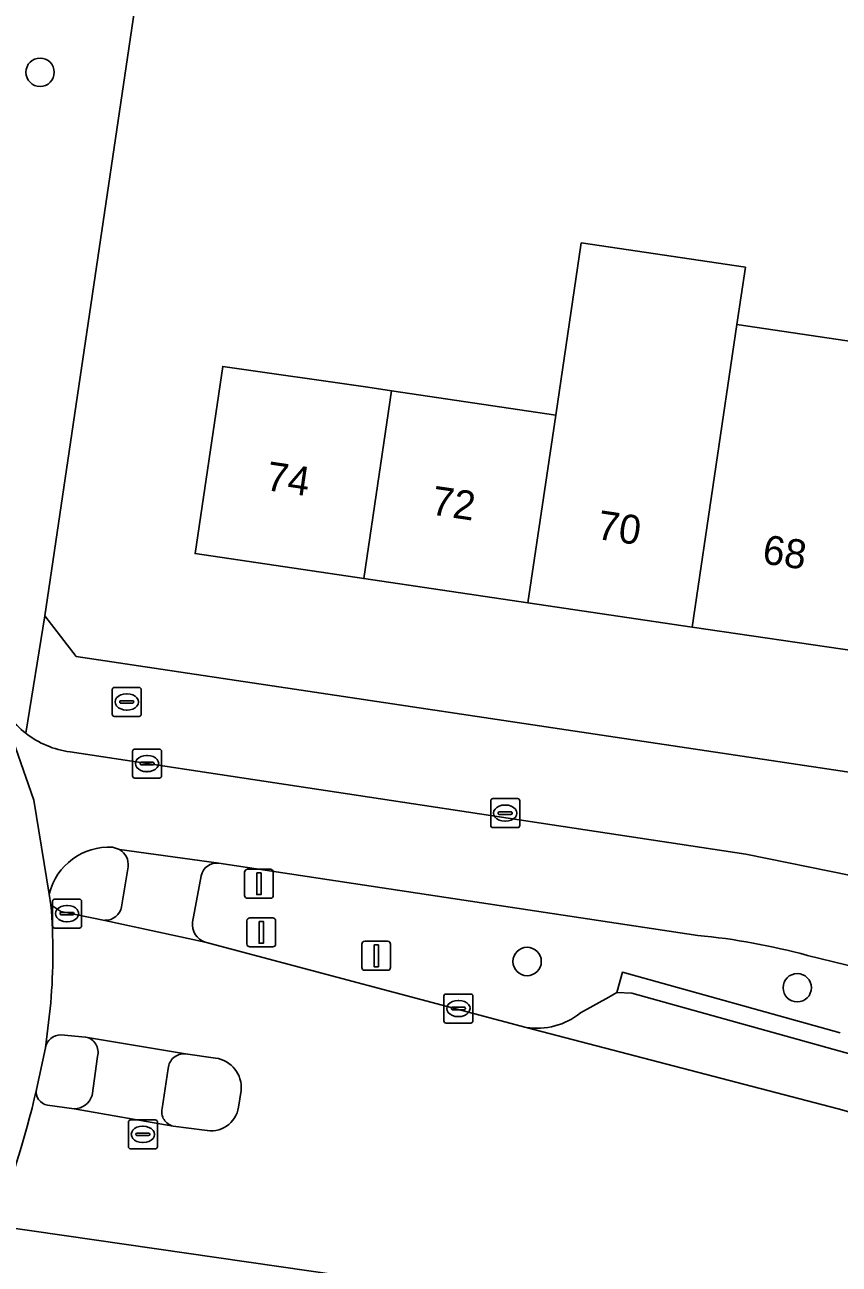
# Model space of a CAD drawing. Extents: x 163683 to 164494, y 382709 to 383872.
# Drawn here: x 163722.71 to 163750.78, y 382957.86 to 383000.57 of the extents above; entities that cross this region are included whole.
import ezdxf

# ---------------------------------------------------------------- set-up
doc = ezdxf.new("R2010")
doc.units = 0
for name, color, linetype in [('IMGEO_Berm_groen', 7, 'Continuous'), ('IMGEO_Boom', 7, 'Continuous'), ('IMGEO_Brandkraan', 7, 'Continuous'), ('IMGEO_Erf', 7, 'Continuous'), ('IMGEO_Fietspad_gesloten', 7, 'Continuous'), ('IMGEO_Kolk', 7, 'Continuous'), ('IMGEO_Lichtmast', 7, 'Continuous'), ('IMGEO_Pand', 7, 'Continuous'), ('IMGEO_Pand_nummerreeks', 7, 'Continuous'), ('IMGEO_Parkeervlak_open', 7, 'Continuous'), ('IMGEO_Rijbaan_lokaal_gesloten', 7, 'Continuous'), ('IMGEO_Rioolput', 7, 'Continuous'), ('IMGEO_Verkeersbordpaal', 7, 'Continuous'), ('IMGEO_Verkeerseiland_gesloten', 7, 'Continuous'), ('IMGEO_Verkeerseiland_open', 7, 'Continuous'), ('IMGEO_Voetpad_open', 7, 'Continuous')]:
    doc.layers.add(name, color=color, linetype=linetype)

msp = doc.modelspace()

# ---------------------------------------------------------------- linework, layer by layer
at = {"layer": 'IMGEO_Berm_groen'}
for points in [[(163745.901, 382969.189), (163729.399, 382971.678)], [(163728.787, 382971.243), (163728.49, 382969.647)], [(163728.921, 382968.955), (163739.986, 382966.016)], [(163754.389, 382964.855), (163754.964, 382967.213), (163749.685, 382968.498)], [(163741.864, 382966.522), (163742.839, 382967.065), (163743.113, 382967.217), (163743.308, 382967.92), (163750.816, 382965.836)]]:
    msp.add_lwpolyline(points, dxfattribs=at)
for centre, radius, start, end in [((163729.332, 382971.124), 0.558, 83.1014, 167.7078), ((163729.151, 382969.578), 0.665, 174.0789, 249.753), ((163743.791, 382946.929), 22.36, 74.7168, 84.5855), ((163740.355, 382968.384), 2.396, 261.1372, 309.0217)]:
    msp.add_arc(centre, radius, start, end, dxfattribs=at)
at = {"layer": 'IMGEO_Boom'}
for centre in [(163723.237, 382998.933), (163740.022, 382968.29), (163749.332, 382967.386)]:
    msp.add_circle(centre, 0.489, dxfattribs=at)
at = {"layer": 'IMGEO_Brandkraan'}
for p, q in [((163725.723, 382976.808), (163725.723, 382977.66)), ((163725.798, 382977.734), (163726.65, 382977.734)), ((163726.724, 382977.66), (163726.724, 382976.808)), ((163725.982, 382977.228), (163725.982, 382977.24)), ((163726.42, 382977.191), (163726.022, 382977.191)), ((163726.025, 382977.277), (163726.423, 382977.277)), ((163726.211, 382977.514), (163726.236, 382977.514)), ((163726.466, 382977.24), (163726.466, 382977.228)), ((163726.65, 382976.734), (163725.798, 382976.734)), ((163726.234, 382976.954), (163726.209, 382976.954))]:
    msp.add_line(p, q, dxfattribs=at)
for points in [[(163725.723, 382976.808), (163725.723, 382977.66)], [(163725.798, 382977.734), (163726.65, 382977.734)], [(163726.724, 382977.66), (163726.724, 382976.808)], [(163726.65, 382976.734), (163725.798, 382976.734)]]:
    msp.add_lwpolyline(points, dxfattribs=at)
for centre, radius, start, end in [((163725.8, 382977.658), 0.0765, 91.552, 178.448), ((163725.8, 382977.658), 0.0765, 91.552, 178.448), ((163726.648, 382977.658), 0.0765, 1.552, 88.448), ((163726.648, 382977.658), 0.0765, 1.552, 88.448), ((163726.022, 382977.237), 0.0403, 85.8775, 175.7526), ((163726.019, 382977.227), 0.0366, 178.938, 274.7102), ((163726.423, 382977.234), 0.043, 264.8664, 352.4533), ((163726.427, 382977.239), 0.0386, 1.7309, 96.639), ((163725.8, 382976.81), 0.0765, 181.552, 268.448), ((163725.8, 382976.81), 0.0765, 181.552, 268.448), ((163726.648, 382976.81), 0.0765, 271.552, 358.448), ((163726.648, 382976.81), 0.0765, 271.552, 358.448)]:
    msp.add_arc(centre, radius, start, end, dxfattribs=at)
for centre, major_axis, ratio, start_param, end_param in [((163726.21, 382977.234), (-0.387, 0.002), 0.722429, 4.712389, 7.853982), ((163726.235, 382977.234), (-0.39, 0.002), 0.717154, 1.570796, 4.712389)]:
    msp.add_ellipse(centre, major_axis=major_axis, ratio=ratio, start_param=start_param, end_param=end_param, dxfattribs=at)
at = {"layer": 'IMGEO_Erf'}
msp.add_lwpolyline([(163727.937, 383010.862), (163723.4, 382980.199), (163724.484, 382978.805), (163771.846, 382971.711), (163772.686, 382977.166), (163776.758, 383003.963)], dxfattribs=at)
msp.add_lwpolyline([(163752.913, 382989.399), (163753.084, 382990.554), (163758.742, 382989.716), (163759.333, 382993.719), (163765.067, 382992.864), (163764.417, 382988.699), (163763.647, 382983.764), (163769.454, 382982.903), (163768.501, 382976.451), (163762.692, 382977.309), (163757.031, 382978.145), (163751.371, 382978.981), (163745.709, 382979.817), (163740.049, 382980.653), (163734.389, 382981.488), (163728.581, 382982.346), (163729.534, 382988.798), (163734.527, 382988.08), (163735.346, 382987.959), (163741.006, 382987.12), (163741.886, 382993.055), (163747.547, 382992.216), (163747.253, 382990.238)], close=True, dxfattribs=at)
at = {"layer": 'IMGEO_Fietspad_gesloten'}
for points in [[(163721.75, 382977.475), (163723.018, 382973.853), (163723.555, 382970.616)], [(163723.613, 382970.246), (163723.555, 382970.616), (163723.018, 382973.853), (163721.75, 382977.475)], [(163783.521, 382964.309), (163782.445, 382964.551), (163781.926, 382964.629), (163777.721, 382965.266), (163773.296, 382965.905), (163751.18, 382971.253), (163747.555, 382971.99), (163724.268, 382975.514)], [(163725.737, 382972.227), (163725.978, 382972.147), (163729.399, 382971.678), (163745.901, 382969.189)], [(163749.685, 382968.498), (163754.964, 382967.213), (163755.531, 382967.075), (163770.501, 382963.431), (163772.696, 382963.006), (163779.848, 382961.952)], [(163723.111, 382963.883), (163723.42, 382965.319), (163723.605, 382966.865)]]:
    msp.add_lwpolyline(points, dxfattribs=at)
for centre, radius, start, end in [((163724.678, 382978.644), 3.152, 201.7589, 232.1611), ((163724.694, 382978.662), 3.177, 232.1414, 262.2989), ((163725.605, 382970.122), 2.109, 86.4223, 166.4556), ((163702.63, 382968.605), 21.047, 355.2574, 4.4714), ((163743.791, 382946.929), 22.36, 74.7168, 84.5855), ((163692.458, 382970.851), 31.436, 337.5565, 347.1931)]:
    msp.add_arc(centre, radius, start, end, dxfattribs=at)
at = {"layer": 'IMGEO_Kolk'}
for p, q in [((163726.422, 382974.686), (163726.422, 382975.538)), ((163726.497, 382975.612), (163727.349, 382975.612)), ((163727.423, 382975.538), (163727.423, 382974.686)), ((163726.681, 382975.106), (163726.681, 382975.118)), ((163727.119, 382975.069), (163726.721, 382975.069)), ((163726.724, 382975.155), (163727.122, 382975.155)), ((163726.91, 382975.392), (163726.935, 382975.392)), ((163727.165, 382975.118), (163727.165, 382975.106)), ((163727.349, 382974.612), (163726.497, 382974.612)), ((163726.933, 382974.832), (163726.908, 382974.832)), ((163738.767, 382972.977), (163738.767, 382973.829)), ((163738.842, 382973.903), (163739.694, 382973.903)), ((163739.768, 382973.829), (163739.768, 382972.977)), ((163739.026, 382973.397), (163739.026, 382973.409)), ((163739.464, 382973.36), (163739.066, 382973.36)), ((163739.069, 382973.446), (163739.467, 382973.446)), ((163739.255, 382973.683), (163739.28, 382973.683)), ((163739.51, 382973.409), (163739.51, 382973.397)), ((163739.694, 382972.903), (163738.842, 382972.903)), ((163739.278, 382973.123), (163739.253, 382973.123)), ((163723.665, 382969.514), (163723.665, 382970.366)), ((163723.74, 382970.44), (163724.592, 382970.44)), ((163724.666, 382970.366), (163724.666, 382969.514)), ((163723.924, 382969.934), (163723.924, 382969.946)), ((163724.362, 382969.897), (163723.964, 382969.897)), ((163723.967, 382969.983), (163724.365, 382969.983)), ((163724.153, 382970.22), (163724.178, 382970.22)), ((163724.408, 382969.946), (163724.408, 382969.934)), ((163724.592, 382969.44), (163723.74, 382969.44)), ((163724.176, 382969.66), (163724.151, 382969.66)), ((163737.153, 382966.244), (163737.153, 382967.096)), ((163737.228, 382967.17), (163738.08, 382967.17)), ((163737.641, 382966.95), (163737.666, 382966.95)), ((163738.154, 382967.096), (163738.154, 382966.244)), ((163737.412, 382966.664), (163737.412, 382966.676)), ((163737.85, 382966.627), (163737.452, 382966.627)), ((163737.455, 382966.713), (163737.853, 382966.713)), ((163737.896, 382966.676), (163737.896, 382966.664)), ((163738.08, 382966.17), (163737.228, 382966.17)), ((163737.664, 382966.39), (163737.639, 382966.39))]:
    msp.add_line(p, q, dxfattribs=at)
for points in [[(163726.422, 382974.686), (163726.422, 382975.538)], [(163726.497, 382975.612), (163727.349, 382975.612)], [(163727.423, 382975.538), (163727.423, 382974.686)], [(163727.349, 382974.612), (163726.497, 382974.612)], [(163738.767, 382972.977), (163738.767, 382973.829)], [(163738.842, 382973.903), (163739.694, 382973.903)], [(163739.768, 382973.829), (163739.768, 382972.977)], [(163739.694, 382972.903), (163738.842, 382972.903)], [(163723.665, 382969.514), (163723.665, 382970.366)], [(163723.74, 382970.44), (163724.592, 382970.44)], [(163724.666, 382970.366), (163724.666, 382969.514)], [(163724.592, 382969.44), (163723.74, 382969.44)], [(163737.153, 382966.244), (163737.153, 382967.096)], [(163737.228, 382967.17), (163738.08, 382967.17)], [(163738.154, 382967.096), (163738.154, 382966.244)], [(163738.08, 382966.17), (163737.228, 382966.17)]]:
    msp.add_lwpolyline(points, dxfattribs=at)
for centre, radius, start, end in [((163726.499, 382975.536), 0.0765, 91.552, 178.448), ((163726.499, 382975.536), 0.0765, 91.552, 178.448), ((163727.347, 382975.536), 0.0765, 1.552, 88.448), ((163727.347, 382975.536), 0.0765, 1.552, 88.448), ((163726.721, 382975.115), 0.0403, 85.8775, 175.7526), ((163726.718, 382975.105), 0.0366, 178.938, 274.7102), ((163727.122, 382975.112), 0.043, 264.8664, 352.4533), ((163727.126, 382975.117), 0.0386, 1.7309, 96.639), ((163726.499, 382974.688), 0.0765, 181.552, 268.448), ((163726.499, 382974.688), 0.0765, 181.552, 268.448), ((163727.347, 382974.688), 0.0765, 271.552, 358.448), ((163727.347, 382974.688), 0.0765, 271.552, 358.448), ((163738.844, 382973.827), 0.0765, 91.552, 178.448), ((163738.844, 382973.827), 0.0765, 91.552, 178.448), ((163739.692, 382973.827), 0.0765, 1.552, 88.448), ((163739.692, 382973.827), 0.0765, 1.552, 88.448), ((163739.066, 382973.406), 0.0403, 85.8775, 175.7526), ((163739.063, 382973.396), 0.0366, 178.938, 274.7102), ((163739.467, 382973.403), 0.043, 264.8664, 352.4533), ((163739.471, 382973.408), 0.0386, 1.7309, 96.639), ((163738.844, 382972.979), 0.0765, 181.552, 268.448), ((163738.844, 382972.979), 0.0765, 181.552, 268.448), ((163739.692, 382972.979), 0.0765, 271.552, 358.448), ((163739.692, 382972.979), 0.0765, 271.552, 358.448), ((163723.742, 382970.364), 0.0765, 91.552, 178.448), ((163723.742, 382970.364), 0.0765, 91.552, 178.448), ((163724.59, 382970.364), 0.0765, 1.552, 88.448), ((163724.59, 382970.364), 0.0765, 1.552, 88.448), ((163723.964, 382969.943), 0.0403, 85.8775, 175.7526), ((163723.961, 382969.933), 0.0366, 178.938, 274.7102), ((163724.365, 382969.94), 0.043, 264.8664, 352.4533), ((163724.369, 382969.945), 0.0386, 1.7309, 96.639), ((163723.742, 382969.516), 0.0765, 181.552, 268.448), ((163723.742, 382969.516), 0.0765, 181.552, 268.448), ((163724.59, 382969.516), 0.0765, 271.552, 358.448), ((163724.59, 382969.516), 0.0765, 271.552, 358.448), ((163737.23, 382967.094), 0.0765, 91.552, 178.448), ((163737.23, 382967.094), 0.0765, 91.552, 178.448), ((163738.078, 382967.094), 0.0765, 1.552, 88.448), ((163738.078, 382967.094), 0.0765, 1.552, 88.448), ((163737.452, 382966.673), 0.0403, 85.8775, 175.7526), ((163737.449, 382966.663), 0.0366, 178.938, 274.7102), ((163737.853, 382966.67), 0.043, 264.8664, 352.4533), ((163737.857, 382966.675), 0.0386, 1.7309, 96.639), ((163737.23, 382966.246), 0.0765, 181.552, 268.448), ((163737.23, 382966.246), 0.0765, 181.552, 268.448), ((163738.078, 382966.246), 0.0765, 271.552, 358.448), ((163738.078, 382966.246), 0.0765, 271.552, 358.448)]:
    msp.add_arc(centre, radius, start, end, dxfattribs=at)
for centre, major_axis, ratio, start_param, end_param in [((163726.909, 382975.112), (-0.387, 0.002), 0.722429, 4.712389, 7.853982), ((163726.934, 382975.112), (-0.39, 0.002), 0.717154, 1.570796, 4.712389), ((163739.254, 382973.403), (-0.387, 0.002), 0.722429, 4.712389, 7.853982), ((163739.279, 382973.403), (-0.39, 0.002), 0.717154, 1.570796, 4.712389), ((163724.152, 382969.94), (-0.387, 0.002), 0.722429, 4.712389, 7.853982), ((163724.177, 382969.94), (-0.39, 0.002), 0.717154, 1.570796, 4.712389), ((163737.64, 382966.67), (-0.387, 0.002), 0.722429, 4.712389, 7.853982), ((163737.665, 382966.67), (-0.39, 0.002), 0.717154, 1.570796, 4.712389)]:
    msp.add_ellipse(centre, major_axis=major_axis, ratio=ratio, start_param=start_param, end_param=end_param, dxfattribs=at)
at = {"layer": 'IMGEO_Lichtmast'}
for p, q in [((163734.325, 382968.087), (163734.325, 382968.887)), ((163734.325, 382968.887), (163734.325, 382968.087)), ((163734.425, 382968.987), (163735.215, 382968.987)), ((163735.215, 382968.987), (163734.425, 382968.987)), ((163735.315, 382968.887), (163735.315, 382968.087)), ((163735.315, 382968.087), (163735.315, 382968.887)), ((163735.215, 382967.987), (163734.425, 382967.987)), ((163734.425, 382967.987), (163735.215, 382967.987))]:
    msp.add_line(p, q, dxfattribs=at)
msp.add_lwpolyline([(163734.745, 382968.862), (163734.895, 382968.862), (163734.895, 382968.112), (163734.745, 382968.112), (163734.745, 382968.862)], dxfattribs=at)
for centre, start, end in [((163734.425, 382968.887), 90, 180), ((163734.425, 382968.887), 90, 180), ((163735.215, 382968.887), 0, 90), ((163735.215, 382968.887), 360, 90), ((163734.425, 382968.087), 180, 270), ((163734.425, 382968.087), 180, 270), ((163735.215, 382968.087), 270, 0), ((163735.215, 382968.087), 270, 0)]:
    msp.add_arc(centre, 0.1, start, end, dxfattribs=at)
at = {"layer": 'IMGEO_Pand'}
for points in [[(163740.049, 382980.653), (163745.709, 382979.817), (163747.253, 382990.238), (163747.547, 382992.216), (163741.886, 382993.055), (163741.006, 382987.12)], [(163747.253, 382990.238), (163745.709, 382979.817), (163751.371, 382978.981), (163752.326, 382985.442), (163752.913, 382989.399)], [(163734.389, 382981.488), (163735.346, 382987.959), (163734.527, 382988.08), (163729.534, 382988.798), (163728.581, 382982.346)], [(163740.049, 382980.653), (163741.006, 382987.12), (163735.346, 382987.959), (163734.389, 382981.488)]]:
    msp.add_lwpolyline(points, close=True, dxfattribs=at)
at = {"layer": 'IMGEO_Parkeervlak_open'}
for points in [[(163751.462, 382965.012), (163743.627, 382967.201), (163743.113, 382967.217), (163742.839, 382967.065), (163741.864, 382966.522)], [(163739.986, 382966.016), (163750.74, 382963.21)]]:
    msp.add_lwpolyline(points, dxfattribs=at)
for centre, radius, start, end in [((163740.355, 382968.384), 2.396, 261.1372, 309.0217), ((163797.867, 383131.62), 174.879, 254.36664, 260.09343)]:
    msp.add_arc(centre, radius, start, end, dxfattribs=at)
at = {"layer": 'IMGEO_Rijbaan_lokaal_gesloten'}
for points in [[(163750.74, 382963.21), (163739.986, 382966.016), (163728.921, 382968.955), (163725.469, 382969.709), (163723.954, 382970.014), (163723.613, 382970.246)], [(163723.605, 382966.865), (163723.42, 382965.319)], [(163723.956, 382965.761), (163724.804, 382965.687), (163728.245, 382965.105), (163729.287, 382964.965)], [(163730.166, 382963.849), (163730.075, 382963.267)], [(163728.906, 382962.481), (163727.828, 382962.616), (163724.414, 382963.219), (163723.497, 382963.345)], [(163721.918, 382959.161), (163746.267, 382955.645), (163746.439, 382955.62), (163814.345, 382945.562), (163823.903, 382944.146), (163837.413, 382942.146), (163842.566, 382941.383), (163848.912, 382940.443), (163858.966, 382938.954), (163868.32, 382937.568), (163870.569, 382937.235), (163884.955, 382935.095), (163891.024, 382934.192), (163906.594, 382931.876), (163906.556, 382931.624), (163919.071, 382929.775), (163929.575, 382928.223)]]:
    msp.add_lwpolyline(points, dxfattribs=at)
for centre, radius, start, end in [((163702.63, 382968.605), 21.047, 355.2574, 4.4714), ((163723.949, 382965.223), 0.538, 89.3033, 169.7165), ((163729.138, 382963.943), 1.033, 354.7678, 81.6826), ((163692.458, 382970.851), 31.436, 337.5565, 347.1931), ((163723.558, 382963.796), 0.456, 169.043, 262.2738), ((163729.132, 382963.407), 0.953, 256.2799, 351.5515), ((163797.867, 383131.62), 174.879, 254.36664, 260.09343)]:
    msp.add_arc(centre, radius, start, end, dxfattribs=at)
at = {"layer": 'IMGEO_Rioolput'}
for p, q in [((163726.281, 382961.908), (163726.281, 382962.76)), ((163726.356, 382962.834), (163727.208, 382962.834)), ((163726.769, 382962.614), (163726.794, 382962.614)), ((163727.282, 382962.76), (163727.282, 382961.908)), ((163726.54, 382962.328), (163726.54, 382962.34)), ((163726.978, 382962.291), (163726.58, 382962.291)), ((163726.583, 382962.377), (163726.981, 382962.377)), ((163727.024, 382962.34), (163727.024, 382962.328)), ((163727.208, 382961.834), (163726.356, 382961.834)), ((163726.792, 382962.054), (163726.767, 382962.054))]:
    msp.add_line(p, q, dxfattribs=at)
for points in [[(163726.281, 382961.908), (163726.281, 382962.76)], [(163726.356, 382962.834), (163727.208, 382962.834)], [(163727.282, 382962.76), (163727.282, 382961.908)], [(163727.208, 382961.834), (163726.356, 382961.834)]]:
    msp.add_lwpolyline(points, dxfattribs=at)
for centre, radius, start, end in [((163726.358, 382962.758), 0.0765, 91.552, 178.448), ((163726.358, 382962.758), 0.0765, 91.552, 178.448), ((163727.206, 382962.758), 0.0765, 1.552, 88.448), ((163727.206, 382962.758), 0.0765, 1.552, 88.448), ((163726.58, 382962.337), 0.0403, 85.8775, 175.7526), ((163726.577, 382962.327), 0.0366, 178.938, 274.7102), ((163726.981, 382962.334), 0.043, 264.8664, 352.4533), ((163726.985, 382962.339), 0.0386, 1.7309, 96.639), ((163726.358, 382961.91), 0.0765, 181.552, 268.448), ((163726.358, 382961.91), 0.0765, 181.552, 268.448), ((163727.206, 382961.91), 0.0765, 271.552, 358.448), ((163727.206, 382961.91), 0.0765, 271.552, 358.448)]:
    msp.add_arc(centre, radius, start, end, dxfattribs=at)
for centre, major_axis, ratio, start_param, end_param in [((163726.768, 382962.334), (-0.387, 0.002), 0.722429, 4.712389, 7.853982), ((163726.793, 382962.334), (-0.39, 0.002), 0.717154, 1.570796, 4.712389)]:
    msp.add_ellipse(centre, major_axis=major_axis, ratio=ratio, start_param=start_param, end_param=end_param, dxfattribs=at)
at = {"layer": 'IMGEO_Verkeersbordpaal'}
for p, q in [((163730.285, 382970.57), (163730.285, 382971.37)), ((163730.285, 382971.37), (163730.285, 382970.57)), ((163730.385, 382971.47), (163731.175, 382971.47)), ((163731.175, 382971.47), (163730.385, 382971.47)), ((163731.275, 382971.37), (163731.275, 382970.57)), ((163731.275, 382970.57), (163731.275, 382971.37)), ((163731.175, 382970.47), (163730.385, 382970.47)), ((163730.385, 382970.47), (163731.175, 382970.47)), ((163730.366, 382968.895), (163730.366, 382969.695)), ((163730.366, 382969.695), (163730.366, 382968.895)), ((163730.466, 382969.795), (163731.256, 382969.795)), ((163731.256, 382969.795), (163730.466, 382969.795)), ((163731.356, 382969.695), (163731.356, 382968.895)), ((163731.356, 382968.895), (163731.356, 382969.695)), ((163731.256, 382968.795), (163730.466, 382968.795)), ((163730.466, 382968.795), (163731.256, 382968.795))]:
    msp.add_line(p, q, dxfattribs=at)
for points in [[(163730.705, 382971.345), (163730.855, 382971.345), (163730.855, 382970.595), (163730.705, 382970.595), (163730.705, 382971.345)], [(163730.786, 382969.67), (163730.936, 382969.67), (163730.936, 382968.92), (163730.786, 382968.92), (163730.786, 382969.67)]]:
    msp.add_lwpolyline(points, dxfattribs=at)
for centre, start, end in [((163730.385, 382971.37), 90, 180), ((163730.385, 382971.37), 90, 180), ((163731.175, 382971.37), 0, 90), ((163731.175, 382971.37), 360, 90), ((163730.385, 382970.57), 180, 270), ((163730.385, 382970.57), 180, 270), ((163731.175, 382970.57), 270, 0), ((163731.175, 382970.57), 270, 0), ((163730.466, 382969.695), 90, 180), ((163730.466, 382969.695), 90, 180), ((163731.256, 382969.695), 0, 90), ((163731.256, 382969.695), 360, 90), ((163730.466, 382968.895), 180, 270), ((163730.466, 382968.895), 180, 270), ((163731.256, 382968.895), 270, 0), ((163731.256, 382968.895), 270, 0)]:
    msp.add_arc(centre, 0.1, start, end, dxfattribs=at)
at = {"layer": 'IMGEO_Verkeerseiland_gesloten'}
for points in [[(163725.978, 382972.147), (163725.737, 382972.227)], [(163726.047, 382970.176), (163726.271, 382971.555)], [(163723.555, 382970.616), (163723.613, 382970.246), (163723.954, 382970.014), (163725.469, 382969.709)], [(163724.804, 382965.687), (163723.956, 382965.761)], [(163723.42, 382965.319), (163723.111, 382963.883)], [(163725.028, 382963.674), (163725.212, 382965.02)], [(163729.287, 382964.965), (163728.245, 382965.105)], [(163727.656, 382964.608), (163727.444, 382963.226)], [(163730.075, 382963.267), (163730.166, 382963.849)], [(163723.497, 382963.345), (163724.414, 382963.219)], [(163727.828, 382962.616), (163728.906, 382962.481)]]:
    msp.add_lwpolyline(points, dxfattribs=at)
for centre, radius, start, end in [((163725.605, 382970.122), 2.109, 86.4223, 166.4556), ((163725.674, 382971.628), 0.601, 353.0123, 59.6523), ((163725.48, 382970.286), 0.577, 268.8683, 349.0052), ((163723.949, 382965.223), 0.538, 89.3033, 169.7165), ((163724.715, 382965.175), 0.52, 342.7173, 80.1904), ((163728.19, 382964.573), 0.535, 84.0601, 176.2555), ((163729.138, 382963.943), 1.033, 354.7678, 81.6826), ((163723.558, 382963.796), 0.456, 169.043, 262.2738), ((163724.414, 382963.861), 0.642, 269.985, 343.095), ((163727.935, 382963.109), 0.504, 166.5969, 257.7846), ((163729.132, 382963.407), 0.953, 256.2799, 351.5515)]:
    msp.add_arc(centre, radius, start, end, dxfattribs=at)
at = {"layer": 'IMGEO_Verkeerseiland_open'}
msp.add_lwpolyline([(163750.816, 382965.836), (163743.308, 382967.92), (163743.113, 382967.217), (163743.627, 382967.201), (163751.462, 382965.012)], dxfattribs=at)
at = {"layer": 'IMGEO_Voetpad_open'}
for points in [[(163722.744, 382976.154), (163723.4, 382980.199), (163727.937, 383010.862)], [(163724.484, 382978.805), (163723.4, 382980.199), (163722.744, 382976.154)], [(163724.268, 382975.514), (163747.555, 382971.99), (163751.18, 382971.253), (163773.296, 382965.905), (163777.721, 382965.266), (163777.802, 382966.194), (163778.507, 382970.637), (163771.846, 382971.711), (163724.484, 382978.805)], [(163729.399, 382971.678), (163725.978, 382972.147)], [(163726.271, 382971.555), (163726.047, 382970.176)], [(163728.49, 382969.647), (163728.787, 382971.243)], [(163725.469, 382969.709), (163728.921, 382968.955)], [(163728.245, 382965.105), (163724.804, 382965.687)], [(163725.212, 382965.02), (163725.028, 382963.674)], [(163727.444, 382963.226), (163727.656, 382964.608)], [(163724.414, 382963.219), (163727.828, 382962.616)], [(163746.439, 382955.62), (163746.267, 382955.645), (163721.918, 382959.161)]]:
    msp.add_lwpolyline(points, dxfattribs=at)
for centre, radius, start, end in [((163724.678, 382978.644), 3.152, 201.7589, 232.1611), ((163724.694, 382978.662), 3.177, 232.1414, 262.2989), ((163725.674, 382971.628), 0.601, 353.0123, 59.6523), ((163729.332, 382971.124), 0.558, 83.1014, 167.7078), ((163725.48, 382970.286), 0.577, 268.8683, 349.0052), ((163729.151, 382969.578), 0.665, 174.0789, 249.753), ((163724.715, 382965.175), 0.52, 342.7173, 80.1904), ((163728.19, 382964.573), 0.535, 84.0601, 176.2555), ((163724.414, 382963.861), 0.642, 269.985, 343.095), ((163727.935, 382963.109), 0.504, 166.5969, 257.7846)]:
    msp.add_arc(centre, radius, start, end, dxfattribs=at)

# ---------------------------------------------------------------- texts
at = {"layer": 'IMGEO_Pand_nummerreeks'}
for s, p in [('74', (163730.983, 382984.539)), ('72', (163736.683, 382983.698)), ('70', (163742.392, 382982.855)), ('68', (163748.095, 382982.012))]:
    msp.add_text(s, height=1, rotation=351.5998, dxfattribs=at).set_placement(p)

doc.saveas('drawing.dxf')
